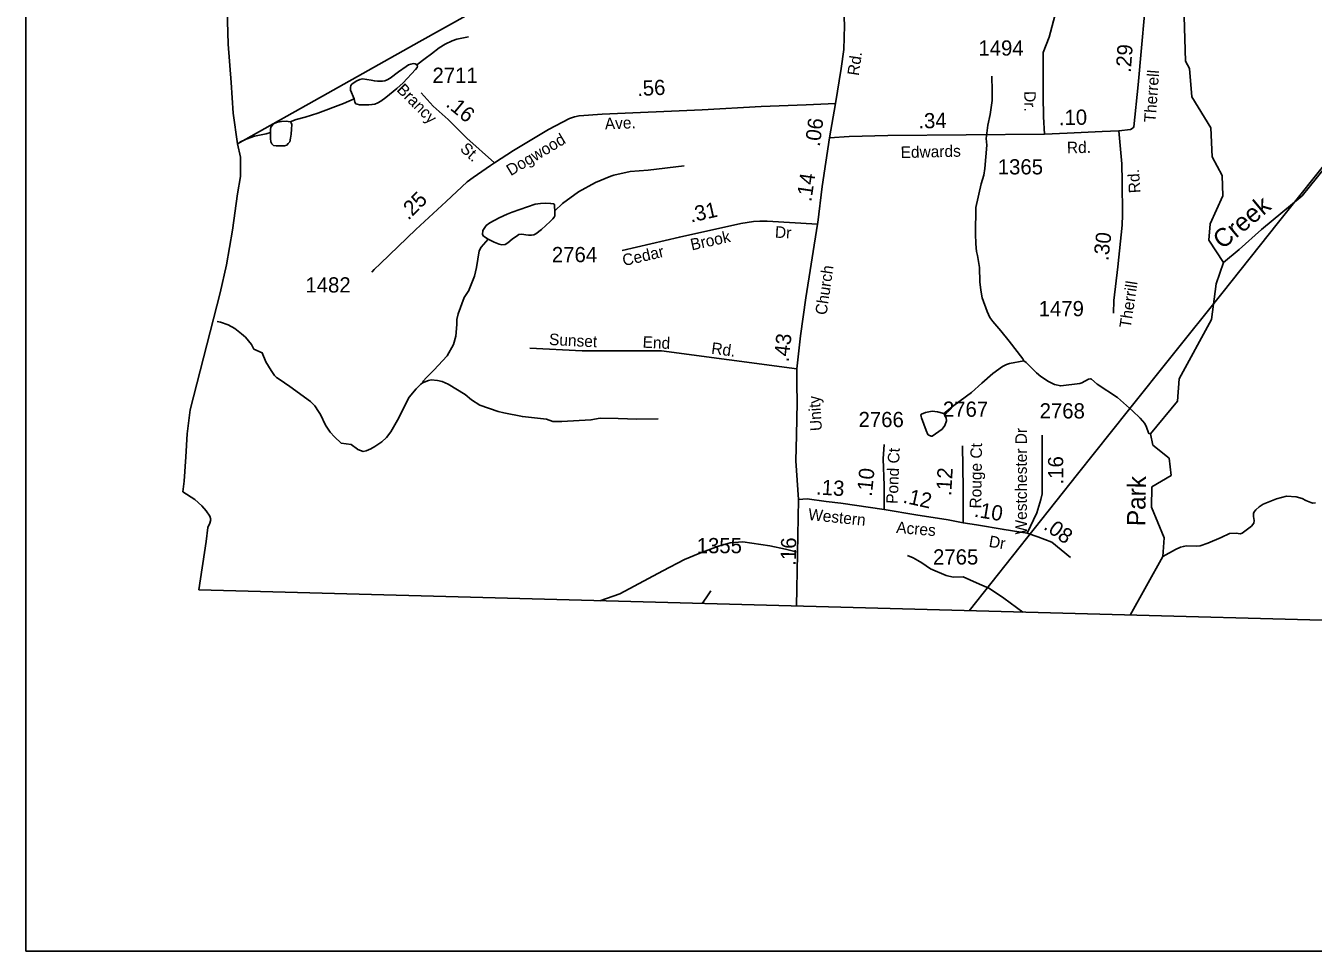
# Model space of a CAD drawing. Extents: x 1473865 to 1648260, y 639067 to 773536.
# Drawn here: x 1481538 to 1492117, y 640573 to 648176 of the extents above; entities that cross this region are included whole.
import ezdxf

# ---------------------------------------------------------------- set-up
doc = ezdxf.new("R2010")
doc.units = 0
for name, color, linetype in [('Exist Boundary Political CountyLine', 7, 'Continuous'), ('Exist Hydrographic Creek Single Shore', 7, 'Continuous'), ('Exist Hydrographic Creek Single Shore Label', 7, 'Continuous'), ('Exist Hydrographic Misc Water Feature', 7, 'Continuous'), ('Exist Road Non-System Type 51', 7, 'Continuous'), ('Exist Road Non-System Type 51 Label', 7, 'Continuous'), ('Exist Road Secondary Mileage Hundredths English Label', 7, 'Continuous'), ('Exist Road Secondary Type 51 Attributed', 7, 'Continuous'), ('Exist Road Secondary Type 51 Label', 7, 'Continuous'), ('Exist Road Secondary Type 51 Number Label', 7, 'Continuous'), ('Exist Utilities Electrical Transmission Line', 7, 'Continuous'), ('Map Preparation Inset Cut Line', 7, 'Continuous')]:
    doc.layers.add(name, color=color, linetype=linetype)

msp = doc.modelspace()

# ---------------------------------------------------------------- linework, layer by layer
at = {"layer": 'Exist Boundary Political CountyLine'}
for points in [[(1483153, 649723), (1483202, 648024), (1483225, 647710), (1483242, 647457), (1483279, 647207), (1483302, 647098), (1483302, 646939), (1483278, 646796), (1483237, 646496), (1483188, 646213), (1483136, 645982), (1482889, 645020)], [(1482889, 645020), (1482864, 644823), (1482853, 644636), (1482839, 644436), (1482828, 644348), (1482927, 644285), (1482986, 644233), (1483021, 644191), (1483050, 644147), (1483059, 644121), (1483050, 644089), (1483035, 644053), (1483021, 643939), (1482961, 643541)], [(1540328, 641543), (1539735, 641557), (1535110, 641703), (1532199, 641826), (1530092, 641919), (1527838, 642067), (1521149, 642511), (1512314, 643029), (1511782, 643036), (1509254, 643125), (1507420, 643240), (1506681, 643272), (1505524, 643268), (1502677, 643393), (1501384, 643481), (1501088, 643430), (1500856, 643367), (1499797, 643087), (1482961, 643541)]]:
    msp.add_lwpolyline(points, dxfattribs=at)
at = {"layer": 'Exist Hydrographic Creek Single Shore'}
for points in [[(1491381, 646231), (1491508, 646337), (1491692, 646503), (1492025, 646779), (1492347, 647175)], [(1490613, 643335), (1490881, 643817), (1490892, 643969), (1490788, 644221), (1490791, 644388), (1490949, 644482), (1490934, 644623), (1490800, 644732), (1490779, 644824), (1491003, 645093), (1491015, 645277), (1491281, 645764), (1491320, 646055), (1491381, 646231)]]:
    msp.add_lwpolyline(points, dxfattribs=at)
at = {"layer": 'Exist Hydrographic Misc Water Feature'}
for points in [[(1491381, 646231), (1491259, 646414), (1491270, 646548), (1491374, 646779), (1491368, 646947), (1491287, 647099), (1491275, 647339), (1491121, 647592), (1491100, 647825), (1491067, 647885), (1491057, 648253)], [(1484752, 647855), (1484821, 647906), (1484873, 647947), (1484936, 647996), (1484984, 648025), (1485041, 648052), (1485079, 648065), (1485175, 648085)], [(1484752, 647855), (1484739, 647863), (1484724, 647865), (1484701, 647860), (1484684, 647854), (1484664, 647843), (1484602, 647797), (1484533, 647746), (1484507, 647733), (1484488, 647725), (1484467, 647720), (1484427, 647720), (1484403, 647723), (1484377, 647729), (1484304, 647739), (1484284, 647736), (1484253, 647721), (1484218, 647697), (1484209, 647685), (1484207, 647669), (1484207, 647646), (1484236, 647575)], [(1484236, 647575), (1484241, 647549), (1484249, 647535), (1484260, 647531), (1484281, 647528), (1484307, 647527), (1484334, 647527), (1484358, 647527), (1484382, 647529), (1484405, 647533), (1484430, 647544), (1484456, 647557), (1484497, 647586), (1484588, 647662), (1484638, 647708), (1484741, 647818), (1484753, 647834), (1484756, 647845), (1484752, 647855)], [(1489740, 645423), (1489731, 645441), (1489618, 645585), (1489551, 645670), (1489484, 645748), (1489461, 645780), (1489438, 645828), (1489396, 645941), (1489385, 646003), (1489378, 646073), (1489376, 646189), (1489358, 646290), (1489350, 646322), (1489344, 646384), (1489341, 646468), (1489345, 646682), (1489389, 646877), (1489410, 646948), (1489419, 647004), (1489436, 647196), (1489430, 647249), (1489444, 647360), (1489463, 647447), (1489479, 647562), (1489480, 647642), (1489475, 647762)], [(1483711, 647388), (1483761, 647405), (1483835, 647426), (1483938, 647459), (1484149, 647537), (1484236, 647575)], [(1483548, 647300), (1483549, 647324), (1483553, 647343), (1483566, 647361), (1483580, 647372), (1483607, 647384), (1483640, 647390), (1483678, 647392), (1483711, 647388)], [(1483711, 647388), (1483719, 647379), (1483723, 647365), (1483721, 647328), (1483718, 647286), (1483713, 647254), (1483707, 647224), (1483695, 647208), (1483682, 647196), (1483665, 647190), (1483636, 647190), (1483596, 647190), (1483573, 647193), (1483559, 647205), (1483553, 647224), (1483549, 647249), (1483548, 647281), (1483548, 647300)], [(1483296, 647219), (1483348, 647244), (1483417, 647269), (1483513, 647289), (1483548, 647300)], [(1485886, 646657), (1485948, 646716), (1486081, 646811), (1486219, 646888), (1486346, 646942), (1486370, 646949), (1486505, 646979), (1486651, 646990), (1486948, 647026)], [(1485337, 646423), (1485298, 646449), (1485290, 646462), (1485294, 646495), (1485322, 646535), (1485351, 646556), (1485428, 646598), (1485495, 646629), (1485534, 646645), (1485724, 646710), (1485767, 646716), (1485811, 646719), (1485851, 646717), (1485874, 646713), (1485882, 646708), (1485884, 646691), (1485886, 646657)], [(1485886, 646657), (1485886, 646626), (1485885, 646614), (1485881, 646604), (1485870, 646591), (1485848, 646567), (1485775, 646503), (1485728, 646466), (1485714, 646458), (1485694, 646455), (1485670, 646456), (1485647, 646460), (1485615, 646465), (1485590, 646461), (1485578, 646454), (1485536, 646424), (1485499, 646394), (1485476, 646380), (1485451, 646376), (1485427, 646382), (1485386, 646399), (1485342, 646420), (1485337, 646423)], [(1484798, 645242), (1484806, 645260), (1484827, 645283), (1484890, 645346), (1485000, 645464), (1485054, 645559), (1485071, 645627), (1485081, 645722), (1485081, 645762), (1485090, 645810), (1485141, 645945), (1485173, 645994), (1485177, 645996), (1485224, 646119), (1485241, 646191), (1485263, 646327), (1485280, 646358), (1485337, 646423)], [(1483111, 645747), (1483137, 645741), (1483201, 645720), (1483256, 645689), (1483312, 645644), (1483343, 645617), (1483394, 645558), (1483413, 645520), (1483481, 645489), (1483511, 645416), (1483554, 645343), (1483583, 645303), (1483599, 645286), (1483619, 645272), (1483708, 645212), (1483877, 645089), (1483913, 645053), (1483944, 645008), (1483959, 644984), (1484002, 644895), (1484039, 644838), (1484074, 644798), (1484130, 644747), (1484211, 644735), (1484263, 644699), (1484266, 644694), (1484310, 644679), (1484334, 644685), (1484374, 644700), (1484407, 644720), (1484463, 644759), (1484502, 644794), (1484537, 644841), (1484603, 644956), (1484656, 645061), (1484688, 645124), (1484745, 645193), (1484784, 645232), (1484798, 645242)], [(1489740, 645423), (1489622, 645401), (1489598, 645394), (1489565, 645378), (1489484, 645320), (1489393, 645239), (1489310, 645163), (1489164, 645056), (1489082, 644990)], [(1490779, 644824), (1490767, 644826), (1490763, 644832), (1490748, 644878), (1490733, 644909), (1490694, 644953), (1490633, 645014), (1490509, 645122), (1490343, 645232), (1490295, 645273), (1490287, 645275), (1490271, 645273), (1490215, 645242), (1490199, 645238), (1490042, 645217), (1489991, 645230), (1489942, 645254), (1489878, 645296), (1489844, 645325), (1489758, 645411), (1489740, 645423)], [(1484798, 645242), (1484848, 645263), (1484870, 645267), (1484920, 645262), (1484960, 645253), (1485008, 645232), (1485148, 645148), (1485201, 645104), (1485269, 645059), (1485420, 645008), (1485467, 644996), (1485619, 644965), (1485695, 644959), (1485818, 644943), (1485870, 644926), (1485942, 644925), (1486182, 644938), (1486258, 644953), (1486406, 644950), (1486558, 644945), (1486734, 644948)], [(1489082, 644990), (1489031, 645005), (1488987, 645009), (1488931, 644998), (1488898, 644985), (1488892, 644977), (1488898, 644955), (1488936, 644850), (1488951, 644818), (1488959, 644812), (1488979, 644804), (1488987, 644806), (1489068, 644862), (1489089, 644892), (1489105, 644931), (1489102, 644955), (1489082, 644990)], [(1490881, 643817), (1490986, 643873), (1491026, 643892), (1491050, 643899), (1491073, 643903), (1491162, 643901), (1491187, 643905), (1491251, 643925), (1491360, 643973), (1491428, 644004), (1491484, 644007), (1491516, 644002), (1491532, 644008), (1491609, 644065), (1491630, 644090), (1491632, 644112), (1491627, 644146), (1491627, 644168), (1491633, 644184), (1491646, 644200), (1491672, 644223), (1491705, 644245), (1491815, 644291), (1491898, 644311), (1491978, 644306), (1492025, 644293), (1492057, 644276), (1492097, 644259), (1492113, 644255), (1492137, 644257)], [(1489732, 643359), (1489575, 643475), (1489457, 643553), (1489351, 643601), (1489242, 643649), (1489158, 643647), (1489102, 643660), (1488972, 643714), (1488900, 643764), (1488869, 643784), (1488829, 643805), (1488782, 643824)], [(1487095, 643430), (1487128, 643477), (1487167, 643533)]]:
    msp.add_lwpolyline(points, dxfattribs=at)
at = {"layer": 'Exist Road Non-System Type 51'}
for points in [[(1485680, 645528), (1486109, 645506), (1486763, 645506), (1487875, 645358)], [(1486256, 643452), (1486419, 643508), (1486772, 643697), (1486950, 643792), (1487078, 643843), (1487230, 643902), (1487326, 643929), (1487430, 643937), (1487652, 643905), (1487781, 643875), (1487869, 643854)]]:
    msp.add_lwpolyline(points, dxfattribs=at)
at = {"layer": 'Exist Road Secondary Type 51 Attributed'}
msp.add_line((1488141, 647256), (1488191, 647538), dxfattribs=at)
for points in [[(1488191, 647538), (1488237, 647825), (1488260, 647980), (1488266, 648178), (1488260, 648302), (1488260, 648440), (1488270, 648954), (1488269, 649063), (1488269, 649296)], [(1489920, 649290), (1489994, 648257), (1489948, 648082), (1489899, 647958), (1489898, 647815), (1489899, 647601), (1489902, 647428), (1489910, 647285)], [(1490644, 647347), (1490678, 647690), (1490705, 647994), (1490731, 648270), (1490729, 648437), (1490731, 648541), (1490715, 648659), (1490706, 648778)], [(1485391, 647049), (1485161, 647254), (1485009, 647405), (1484886, 647515), (1484788, 647624)], [(1488191, 647538), (1487952, 647526), (1487580, 647512), (1487096, 647486), (1486275, 647449), (1486085, 647437), (1486047, 647429), (1486007, 647414), (1485833, 647325), (1485545, 647152), (1485391, 647049)], [(1488043, 646545), (1488046, 646561), (1488083, 646855), (1488141, 647256)], [(1488141, 647256), (1488303, 647266), (1488623, 647275), (1489910, 647285)], [(1489910, 647285), (1490094, 647294), (1490383, 647307), (1490521, 647312)], [(1490521, 647312), (1490544, 647042), (1490548, 646898), (1490551, 646622), (1490547, 646537), (1490511, 646195), (1490478, 645918), (1490476, 645815)], [(1490521, 647312), (1490615, 647324), (1490638, 647339), (1490644, 647347)], [(1485391, 647049), (1485357, 647027), (1485214, 646931), (1485165, 646893), (1484992, 646732), (1484744, 646503), (1484454, 646222), (1484402, 646173), (1484382, 646151)], [(1488043, 646545), (1487630, 646570), (1487570, 646570), (1487517, 646567), (1487415, 646553), (1486909, 646440), (1486438, 646330)], [(1487888, 644285), (1487867, 644603), (1487870, 644812), (1487877, 645081), (1487874, 645233), (1487875, 645358), (1487905, 645630), (1487949, 645940), (1488043, 646545)], [(1488591, 644201), (1488591, 644399), (1488583, 644619), (1488591, 644737)], [(1489240, 644092), (1489240, 644378), (1489236, 644724)], [(1489767, 644007), (1489847, 644176), (1489880, 644285), (1489889, 644332), (1489889, 644813)], [(1487888, 644285), (1487959, 644290), (1488115, 644269), (1488236, 644255), (1488591, 644201)], [(1487872, 643409), (1487880, 643841), (1487888, 644285)], [(1488591, 644201), (1488852, 644159), (1489117, 644118), (1489240, 644092)], [(1489240, 644092), (1489350, 644075), (1489577, 644037), (1489767, 644007)], [(1489767, 644007), (1489855, 643978), (1489968, 643935), (1490124, 643809)]]:
    msp.add_lwpolyline(points, dxfattribs=at)
at = {"layer": 'Exist Utilities Electrical Transmission Line'}
for points in [[(1483279, 647207), (1484020, 647622), (1484772, 648043), (1485396, 648395), (1485969, 648722), (1486587, 649073), (1487280, 649460), (1487956, 649839), (1488571, 650173), (1488835, 650320), (1489364, 650448), (1490314, 650694), (1491223, 650923), (1492039, 651129), (1492742, 651307), (1493449, 651482), (1494001, 651615), (1494760, 651800), (1495420, 651953), (1496091, 652106), (1496342, 652168)], [(1496342, 652168), (1496058, 651825), (1495695, 651370), (1495252, 650828), (1494795, 650261), (1494260, 649592), (1493815, 649037), (1493337, 648443), (1492725, 647684), (1492301, 647149), (1491832, 646562), (1491365, 645978), (1490957, 645467), (1490599, 645019), (1490179, 644492), (1489291, 643370)]]:
    msp.add_lwpolyline(points, dxfattribs=at)
at = {"layer": 'Map Preparation Inset Cut Line'}
msp.add_lwpolyline([(1481538, 640573), (1544131, 640573), (1544131, 678674), (1481538, 678674), (1481538, 640573)], dxfattribs=at)

# ---------------------------------------------------------------- texts
at = {"layer": 'Exist Hydrographic Creek Single Shore Label'}
for s, rotation, p in [('Creek', 39.8147, (1491371, 646334)), ('Park', 88.9823, (1490736, 644064))]:
    msp.add_text(s, height=150, rotation=rotation, dxfattribs=at).set_placement(p)
at = {"layer": 'Exist Road Non-System Type 51 Label'}
for s, rotation, p in [('Sunset', 357.0855, (1485836, 645554)), ('End', 357.0855, (1486605, 645532)), ('Rd.', 352.3597, (1487167, 645483))]:
    msp.add_text(s, height=95, rotation=rotation, dxfattribs=at).set_placement(p)
at = {"layer": 'Exist Road Secondary Mileage Hundredths English Label'}
for s, rotation, p in [('.29', 85.8994, (1490618, 647788)), ('.56', 2.5458, (1486564, 647599)), ('.16', 320.3884, (1484983, 647521)), ('.34', 1.3879, (1488874, 647332)), ('.10', 1.174, (1490028, 647359)), ('.06', 82.1626, (1488062, 647179)), ('.14', 81.6747, (1487993, 646726)), ('.25', 44.6886, (1484681, 646574)), ('.31', 12.5722, (1487004, 646559)), ('.30', 83.3955, (1490433, 646242)), ('.43', 83.6687, (1487806, 645410)), ('.16', 90, (1490063, 644408)), ('.10', 84.3494, (1488490, 644305)), ('.12', 86.609, (1489142, 644311)), ('.13', 356.5288, (1488029, 644326)), ('.12', 347.6507, (1488740, 644259)), ('.10', 350.5298, (1489326, 644144)), ('.08', 324.4837, (1489894, 644047)), ('.16', 88.7943, (1487865, 643739))]:
    msp.add_text(s, height=125, rotation=rotation, dxfattribs=at).set_placement(p)
at = {"layer": 'Exist Road Secondary Type 51 Label'}
for s, rotation, p in [('Rd.', 81.7556, (1488382, 647762)), ('Therrell', 85.8994, (1490821, 647380)), ('Brancy', 314.9912, (1484580, 647644)), ('Dr.', 270.5043, (1489742, 647639)), ('Ave.', 2.5458, (1486298, 647324)), ('Dogwood', 30.93, (1485523, 646940)), ('St.', 317.1952, (1485100, 647157)), ('Edwards', 1.3879, (1488728, 647089)), ('Rd.', 1.174, (1490094, 647128)), ('Rd.', 93.6681, (1490698, 646804)), ('Dr', 356.5634, (1487692, 646436)), ('Brook', 12.5722, (1487011, 646330)), ('Cedar', 13.1766, (1486453, 646201)), ('Church', 81.8449, (1488118, 645796)), ('Therrill', 81.3865, (1490617, 645688)), ('Unity', 93.7302, (1488081, 644850)), ('Westchester Dr', 90, (1489764, 643997)), ('Rouge Ct', 89.2186, (1489389, 644210)), ('Pond Ct', 87.8972, (1488703, 644247)), ('Western', 354.0165, (1487964, 644117)), ('Acres', 355.2453, (1488688, 644010)), ('Dr', 350.5297, (1489447, 643896))]:
    msp.add_text(s, height=95, rotation=rotation, dxfattribs=at).set_placement(p)
at = {"layer": 'Exist Road Secondary Type 51 Number Label'}
for s, p in [('1494', (1489366, 647931)), ('2711', (1484880, 647707)), ('1365', (1489525, 646955)), ('2764', (1485861, 646234)), ('1482', (1483836, 645985)), ('1479', (1489861, 645790)), ('2767', (1489074, 644964)), ('2768', (1489869, 644950)), ('2766', (1488381, 644879)), ('1355', (1487051, 643843)), ('2765', (1488993, 643750))]:
    msp.add_text(s, height=125, dxfattribs=at).set_placement(p)

doc.saveas('drawing.dxf')
